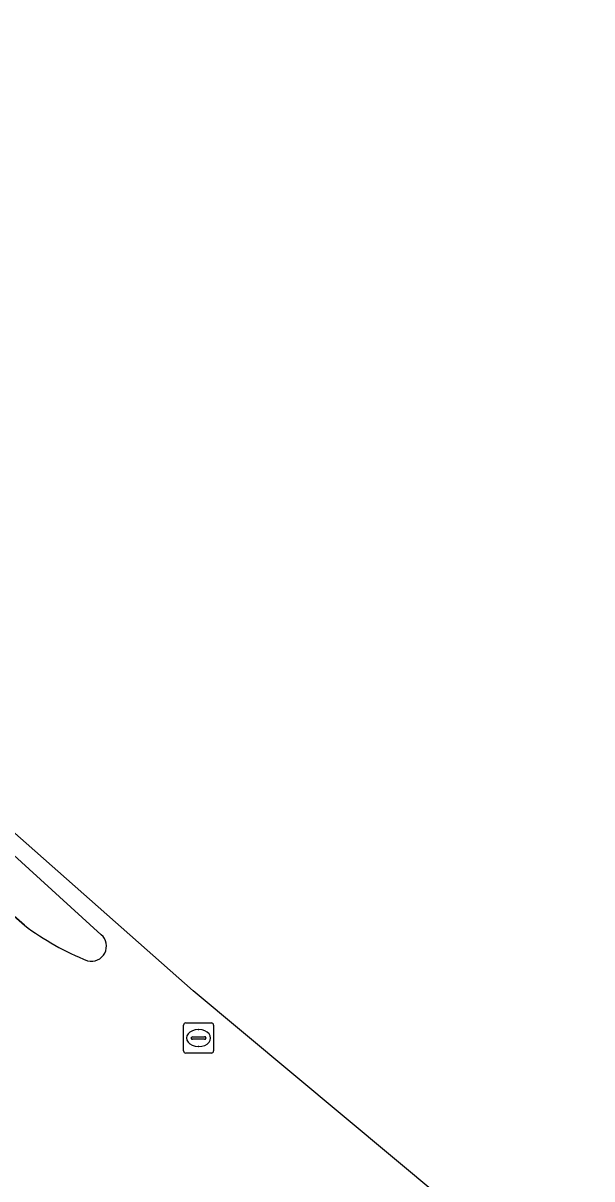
# Model space of a CAD drawing. Extents: x 162523 to 163266, y 381230 to 382050.
# Drawn here: x 163035.02 to 163053.91, y 381828.38 to 381866.76 of the extents above; entities that cross this region are included whole.
import ezdxf

# ---------------------------------------------------------------- set-up
doc = ezdxf.new("R2010")
doc.units = 0
for name, color, linetype in [('IMGEO_Rijbaan_lokaal_open', 7, 'Continuous'), ('IMGEO_Rioolput', 7, 'Continuous'), ('IMGEO_Verkeerseiland_gesloten', 7, 'Continuous')]:
    doc.layers.add(name, color=color, linetype=linetype)

msp = doc.modelspace()

# ---------------------------------------------------------------- linework, layer by layer
at = {"layer": 'IMGEO_Rijbaan_lokaal_open'}
for points in [[(163053.906, 381823.577), (163040.664, 381834.632), (163032.53, 381841.809), (163032.151, 381841.367), (163032.351, 381841.2), (163034.587, 381839.245), (163037.615, 381836.491)], [(163035.073, 381836.804), (163033.583, 381838.09), (163031.383, 381840.04), (163031.123, 381840.264), (163029.975, 381839.023), (163028.767, 381837.716), (163029.301, 381837.237), (163032.966, 381834.001)]]:
    msp.add_lwpolyline(points, dxfattribs=at)
for centre, radius, start, end in [((163040.223, 381843.505), 8.452, 232.4559, 248.7714), ((163037.289, 381836.111), 0.501, 255.4485, 49.3191)]:
    msp.add_arc(centre, radius, start, end, dxfattribs=at)
at = {"layer": 'IMGEO_Rioolput'}
for p, q in [((163040.422, 381833.56), (163041.274, 381833.56)), ((163040.347, 381832.634), (163040.347, 381833.486)), ((163040.835, 381833.34), (163040.86, 381833.34)), ((163041.348, 381833.486), (163041.348, 381832.634)), ((163040.606, 381833.054), (163040.606, 381833.066)), ((163041.044, 381833.017), (163040.646, 381833.017)), ((163040.649, 381833.103), (163041.047, 381833.103)), ((163040.858, 381832.78), (163040.833, 381832.78)), ((163041.09, 381833.066), (163041.09, 381833.054)), ((163041.274, 381832.56), (163040.422, 381832.56))]:
    msp.add_line(p, q, dxfattribs=at)
for points in [[(163040.422, 381833.56), (163041.274, 381833.56)], [(163040.347, 381832.634), (163040.347, 381833.486)], [(163041.348, 381833.486), (163041.348, 381832.634)], [(163041.274, 381832.56), (163040.422, 381832.56)]]:
    msp.add_lwpolyline(points, dxfattribs=at)
for centre, radius, start, end in [((163040.424, 381833.484), 0.0765, 91.552, 178.448), ((163040.424, 381833.484), 0.0765, 91.552, 178.448), ((163041.272, 381833.484), 0.0765, 1.552, 88.448), ((163041.272, 381833.484), 0.0765, 1.552, 88.448), ((163040.646, 381833.063), 0.0403, 85.8775, 175.7526), ((163040.643, 381833.053), 0.0366, 178.938, 274.7102), ((163041.047, 381833.06), 0.043, 264.8664, 352.4533), ((163041.051, 381833.065), 0.0386, 1.7309, 96.639), ((163040.424, 381832.636), 0.0765, 181.552, 268.448), ((163040.424, 381832.636), 0.0765, 181.552, 268.448), ((163041.272, 381832.636), 0.0765, 271.552, 358.448), ((163041.272, 381832.636), 0.0765, 271.552, 358.448)]:
    msp.add_arc(centre, radius, start, end, dxfattribs=at)
for centre, major_axis, ratio, start_param, end_param in [((163040.834, 381833.06), (-0.387, 0.002), 0.722429, 4.712389, 7.853982), ((163040.859, 381833.06), (-0.39, 0.002), 0.717154, 1.570796, 4.712389)]:
    msp.add_ellipse(centre, major_axis=major_axis, ratio=ratio, start_param=start_param, end_param=end_param, dxfattribs=at)
at = {"layer": 'IMGEO_Verkeerseiland_gesloten'}
for points in [[(162956.725, 381906.162), (162959.588, 381903.618), (162963.496, 381900.145), (163029.773, 381841.426), (163031.123, 381840.264), (163031.383, 381840.04), (163033.583, 381838.09), (163035.073, 381836.804)], [(163037.615, 381836.491), (163034.587, 381839.245), (163032.351, 381841.2), (163032.151, 381841.367), (163030.789, 381842.506), (162964.495, 381901.237)]]:
    msp.add_lwpolyline(points, dxfattribs=at)
for centre, radius, start, end in [((163040.223, 381843.505), 8.452, 232.4559, 248.7714), ((163037.289, 381836.111), 0.501, 255.4485, 49.3191)]:
    msp.add_arc(centre, radius, start, end, dxfattribs=at)

doc.saveas('drawing.dxf')
